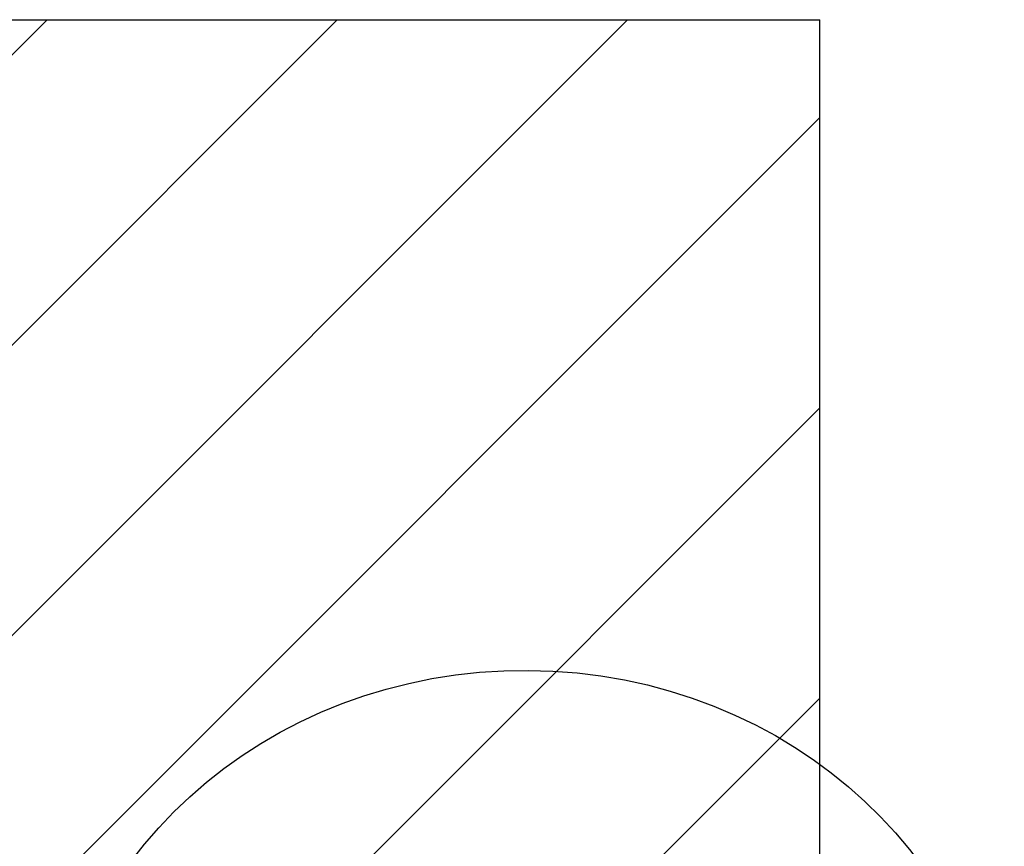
# Model space of a CAD drawing. Header units: inches. Extents: x 170 to 312, y 215 to 248.
# Tile 384 of 529: x 250.497 to 251.097, y 238.737 to 239.24. Entities that reach past the tile are written whole.
import ezdxf

# ---------------------------------------------------------------- set-up
doc = ezdxf.new("R2010")
doc.units = ezdxf.units.IN
doc.header["$LTSCALE"] = 0.25
doc.header["$MEASUREMENT"] = 0
for name, color, linetype in [('ANNOTATIONS', 1, 'Continuous'), ('DETAILS', 4, 'Continuous'), ('MOTOR LH', 7, 'Continuous')]:
    doc.layers.add(name, color=color, linetype=linetype)
doc.styles.add('ARIAL', font='arial.ttf', dxfattribs={"height": 0.09375})
doc.dimstyles.new('STANDARD$0', dxfattribs={"dimtxt": 0.09375, "dimasz": 0.09375, "dimexe": 0.03125, "dimexo": 0.046875, "dimgap": 0.09, "dimtad": 0, "dimtih": 1, "dimtoh": 1, "dimdec": 4, "dimzin": 0, "dimdsep": 46, "dimtxsty": 'ARIAL', "dimcen": 0.09, "dimadec": 0, "dimazin": 0, "dimtfac": 1, "dimtdec": 4, "dimtofl": 0, "dimtmove": 0, "dimatfit": 1, "dimfxl": 1, "dimtolj": 1, "dimtzin": 0, "dimarcsym": 0})

# ---------------------------------------------------------------- blocks, each defined once
blk = doc.blocks.new('*D80')
at = {"layer": 'ANNOTATIONS', "color": 0, "lineweight": -2, "transparency": 16777216}
for p, q in [((249.98044, 238.81831), (249.98044, 238.91206)), ((250.58814, 238.72456), (249.94919, 238.72456)), ((250.57899, 238.4139), (249.94919, 238.4139)), ((249.98044, 238.32015), (249.98044, 238.2264))]:
    blk.add_line(p, q, dxfattribs=at)
at = {"layer": 'ANNOTATIONS', "color": 0, "transparency": 16777216}
for points in [[(249.96481, 238.81831), (249.99606, 238.81831), (249.98044, 238.72456)], [(249.96481, 238.32015), (249.99606, 238.32015), (249.98044, 238.4139)]]:
    blk.add_solid(points, dxfattribs=at)
at = {"layer": 'defpoints', "color": 0, "transparency": 16777216}
for p in [(250.63501, 238.72456), (249.98044, 238.4139), (250.62587, 238.4139)]:
    blk.add_point(p, dxfattribs=at)
at = {"layer": 'ANNOTATIONS', "color": 0, "transparency": 16777216, "insert": (249.98044, 238.56923), "char_height": 0.09375, "attachment_point": 5, "style": 'ARIAL'}
blk.add_mtext('\\A1;4 3/8"', dxfattribs=at)

msp = doc.modelspace()

# ---------------------------------------------------------------- hatches: boundary and pattern name
at = {"layer": 'MOTOR LH'}
h = msp.add_hatch(dxfattribs=at)
h.set_pattern_fill('ANSI31', color=256, style=0)
h.set_pattern_definition([(45, (64.00862, -16.0313), (-0.08838835, 0.08838835), [])])
h.paths.add_polyline_path([(250.9847, 239.24018), (250.2972, 239.24018), (250.2972, 239.00298), (250.23309, 239.00298), (250.37517, 238.95608), (250.2972, 238.95608), (250.2972, 238.72456), (250.9847, 238.72456), (250.9847, 238.88706)])

# ---------------------------------------------------------------- linework, layer by layer
at = {"layer": 'DETAILS'}
msp.add_ellipse((250.80522, 238.57657), major_axis=(0.29083, -0.002), ratio=0.919729, dxfattribs=at)
at = {"layer": 'MOTOR LH'}
for p in [(250.2972, 239.24018), (250.9847, 238.72456)]:
    msp.add_line(p, (250.9847, 239.24018), dxfattribs=at)

# ---------------------------------------------------------------- dimensions: what is measured, and where the dimension line sits
at = {"layer": 'ANNOTATIONS'}
dim = msp.add_linear_dim(base=(249.98044, 238.4139), p1=(250.63501, 238.72456), p2=(250.62587, 238.4139), angle=90, text='4 3/8"', dimstyle='STANDARD$0', dxfattribs=at)
dim.commit()
dim.dimension.update_dxf_attribs({"geometry": '*D80', "text_midpoint": (249.98044, 238.56923), "dimtype": 160})

doc.saveas('drawing.dxf')
